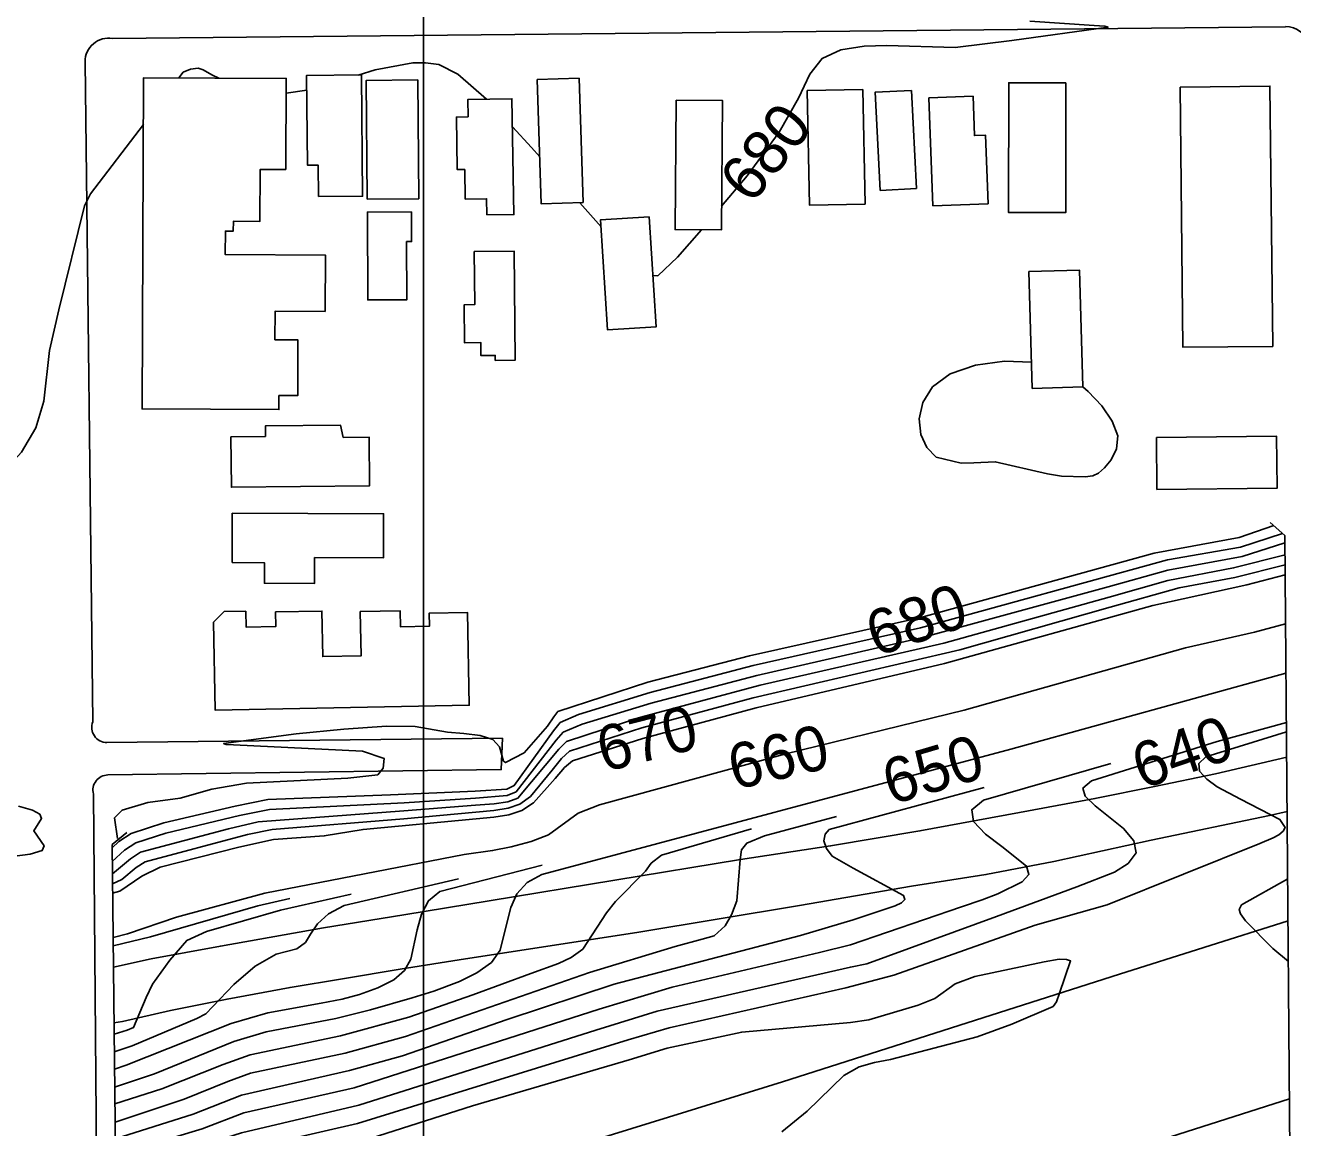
# Model space of a CAD drawing. Extents: x 79600 to 91800, y 75600 to 84400.
# Drawn here: x 86823 to 87386, y 80430 to 80920 of the extents above; entities that cross this region are included whole.
import ezdxf

# ---------------------------------------------------------------- set-up
doc = ezdxf.new("R2010")
doc.units = 0
for name, color, linetype in [('084-090$0$BLDG', 7, 'Continuous'), ('084-090$0$BRIDGE', 7, 'Continuous'), ('084-090$0$GRID', 7, 'Continuous'), ('084-090$0$INDEX', 7, 'Continuous'), ('084-090$0$INDXLBL', 7, 'Continuous'), ('084-090$0$INTER', 7, 'Continuous'), ('084-090$0$INTERSTATE', 7, 'Continuous'), ('084-090$0$ROAD', 7, 'Continuous')]:
    doc.layers.add(name, color=color, linetype=linetype)

msp = doc.modelspace()

# ---------------------------------------------------------------- linework, layer by layer
at = {"layer": '084-090$0$BLDG'}
for points in [[(86935.77, 80755.11), (86944.08, 80755.07), (86944.19, 80779.88), (86933.96, 80779.93), (86934.02, 80792.59), (86956.26, 80792.48), (86956.38, 80817.54), (86911.88, 80817.74), (86911.93, 80828.22), (86915.47, 80828.2), (86915.49, 80832.56), (86927.33, 80832.5), (86927.44, 80855.64), (86938.78, 80855.59), (86938.97, 80896.06), (86875.63, 80896.36), (86874.94, 80749.18), (86935.74, 80748.9)], [(86953.27, 80843.53), (86953.15, 80857.56), (86948.4, 80857.52), (86948.05, 80897.37), (86972.45, 80897.59), (86972.94, 80843.71)], [(86975.01, 80842.38), (86974.53, 80895.14), (86997.41, 80895.35), (86997.89, 80842.58)], [(87070.92, 80840.87), (87069.16, 80896.11), (87050.57, 80895.52), (87052.33, 80840.28)], [(87285.41, 80894.08), (87285.39, 80836.45), (87260.04, 80836.46), (87260.06, 80894.09)], [(87195.22, 80891.1), (87196.22, 80840.23), (87171.52, 80839.74), (87170.52, 80890.62)], [(87216.8, 80890.73), (87219.07, 80847.15), (87202.94, 80846.31), (87200.68, 80889.9)], [(87244.2, 80888.11), (87244.85, 80870.63), (87249.78, 80870.81), (87250.9, 80840.35), (87226.37, 80839.44), (87224.61, 80887.39)], [(87336.22, 80892.2), (87337.48, 80776.55), (87377.38, 80776.98), (87376.12, 80892.64)], [(87028.17, 80835.36), (87028.05, 80842.59), (87018.57, 80842.42), (87018.35, 80855.57), (87015.01, 80855.51), (87014.61, 80878.89), (87019.81, 80878.98), (87019.68, 80886.68), (87039.29, 80887.01), (87040.16, 80835.57)], [(87112.3, 80886.4), (87132.9, 80886.23), (87132.41, 80828.73), (87111.82, 80828.91)], [(86994.66, 80836.73), (86994.72, 80823.54), (86992.51, 80823.53), (86992.61, 80797.67), (86975.2, 80797.6), (86975.04, 80836.65)], [(87100.3, 80834.58), (87103.4, 80785.69), (87081.78, 80784.32), (87078.68, 80833.21)], [(87022.58, 80819.08), (87022.74, 80795.53), (87018.07, 80795.5), (87018.19, 80778.6), (87025.5, 80778.65), (87025.54, 80772.91), (87031.9, 80772.96), (87031.91, 80770.73), (87040.68, 80770.79), (87040.35, 80819.21)], [(87269.06, 80810.24), (87270.56, 80758.31), (87292.97, 80758.96), (87291.47, 80810.89)], [(86914.37, 80736.8), (86929.76, 80736.96), (86929.72, 80741.62), (86963.09, 80741.97), (86964.35, 80736.51), (86975.78, 80736.63), (86976, 80715.01), (86914.6, 80714.37)], [(87325.7, 80736.52), (87325.92, 80713.39), (87379.32, 80713.91), (87379.1, 80737.04)], [(86914.91, 80680.9), (86929.33, 80680.85), (86929.29, 80671.7), (86951.57, 80671.62), (86951.61, 80683.13), (86982.22, 80683.02), (86982.29, 80702.56), (86914.98, 80702.8)], [(86906.63, 80654.41), (86911.45, 80659.12), (86921.01, 80659.3), (86921.14, 80652.25), (86934.39, 80652.5), (86934.27, 80658.94), (86954.84, 80659.33), (86955.22, 80639.1), (86972.29, 80639.42), (86971.92, 80659.12), (86989.69, 80659.45), (86989.83, 80652.34), (87002.61, 80652.58), (87002.5, 80658.41), (87019.53, 80658.73), (87020.31, 80617.46), (86907.37, 80615.32)]]:
    msp.add_lwpolyline(points, close=True, dxfattribs=at)
at = {"layer": '084-090$0$BRIDGE'}
for points in [[(87381.16, 80303.68), (87385.94, 80309.03), (87382.79, 80692.92), (87376.27, 80698.74)], [(86868.18, 80560.96), (86861.58, 80555.6), (86867.06, 80047.62), (86875.28, 80040.89)]]:
    msp.add_lwpolyline(points, dxfattribs=at)
at = {"layer": '084-090$0$GRID'}
msp.add_line((87000, 84000), (87000, 80000), dxfattribs=at)
at = {"layer": '084-090$0$INDEX'}
for p, q in [((86948.1, 80890.87), (86938.94, 80889.47)), ((87078.88, 80830.09), (87069.49, 80840.83))]:
    msp.add_line(p, q, dxfattribs=at)
for points in [[(87269.39, 80921.55), (87298.08, 80919.6), (87302.76, 80919.28), (87304.23, 80918.8), (87261.46, 80912.96), (87236.34, 80909.86), (87205.94, 80910.69), (87195.87, 80910.43), (87185.53, 80908.78), (87177.09, 80904.9), (87171.71, 80897.98), (87166.64, 80887.31), (87158.11, 80872.2), (87143.81, 80852.82), (87132.5, 80839.25)], [(86909.07, 80896.2), (86905.96, 80897.67), (86902.04, 80899.89), (86899.8, 80900.66), (86896.42, 80900.13), (86893.21, 80898.79), (86891.29, 80896.28)], [(87027.97, 80886.82), (87015.31, 80897.88), (87006.82, 80902.28), (87000.87, 80903.02), (86995.27, 80903.03), (86978.44, 80899.82), (86970.95, 80897.57)], [(86875.54, 80875.64), (86851.94, 80844.74), (86849.35, 80839.36), (86838, 80793.17), (86833.82, 80775.15), (86831.27, 80752.64), (86827.75, 80740.8), (86821.35, 80729.91), (86813.73, 80721.62), (86807.18, 80717.72), (86803.42, 80719.31), (86800.06, 80737.4), (86798.19, 80753.01), (86797.31, 80795.58), (86792.21, 80809.73), (86789.3, 80821.13), (86786.6, 80852.07), (86784.79, 80866.07), (86781.95, 80878.76), (86777.82, 80888.33), (86774.45, 80892.43)], [(87051.66, 80861.19), (87048.01, 80865.36), (87039.5, 80874.53)], [(87123.59, 80828.81), (87112.85, 80816.65), (87104.11, 80808.26), (87101.95, 80808.54)], [(86972.85, 80597.09), (86915.58, 80599.89), (86912.27, 80600.09), (86911.12, 80600.56), (86943.42, 80604.76), (86964.56, 80606.89), (86983.57, 80608.18), (86996.25, 80607.98), (87010.69, 80605.6), (87017.9, 80604.87), (87025.11, 80604.06), (87030.78, 80602.29), (87033.82, 80599.07), (87035.51, 80592.71), (87036.39, 80591.98), (87044.67, 80596.32), (87055.12, 80608.14), (87057.93, 80612.29), (87059.76, 80614.68), (87099.73, 80627.81), (87144.81, 80639.45), (87220.47, 80656.37), (87324.76, 80685.11), (87362.44, 80691.99), (87377.91, 80697.43)], [(86861.81, 80533.93), (86865.05, 80534.88), (86874.85, 80541.47), (86882.98, 80545.49), (86917.9, 80554.41), (86933.28, 80557.77), (86955.92, 80559.41), (86973.16, 80562.35), (87023.39, 80567.07), (87031.21, 80567.78), (87037.9, 80568.84), (87043.64, 80570.75), (87048.83, 80574.13), (87058.45, 80584.92), (87062.6, 80589.8), (87066.26, 80592.83), (87097.45, 80602.69), (87147.89, 80616.36), (87231.51, 80636.03), (87324.17, 80661.85), (87365.88, 80670.96), (87382.94, 80675.47)], [(86862.02, 80514.25), (86868.47, 80515.85), (86890.26, 80523.26), (86929.49, 80533.97), (87018.1, 80551.12), (87030.69, 80552.9), (87039.02, 80554.59), (87047.81, 80556.95), (87055.5, 80559.88), (87068.7, 80569.48), (87078.26, 80573.21), (87161.07, 80595.93), (87240.22, 80615.36), (87338.59, 80643.01), (87369.32, 80649.92), (87383.12, 80653.68)], [(86862.74, 80447.79), (86880.42, 80453.72), (86915.7, 80468.08), (86930.01, 80472.35), (86960.98, 80478.24), (86976.38, 80482.13), (86995.02, 80487.49), (87004.53, 80490.45), (87015.95, 80494.8), (87023.63, 80498.51), (87030.15, 80503.16), (87034.05, 80508.67), (87037.21, 80521.21), (87038.81, 80527.65), (87041.53, 80533.64), (87046.03, 80538.66), (87052.53, 80542.33), (87261.02, 80597.93), (87383.29, 80631.75)], [(86863.15, 80409.72), (86919.1, 80427.54), (86971.3, 80439.84), (87076.61, 80473.1), (87103.8, 80481.53), (87189.71, 80501.1), (87196.97, 80502.51), (87254.68, 80523.58), (87290.32, 80536.87), (87307.01, 80543.3), (87313.22, 80547.24), (87316.64, 80551.97), (87315.6, 80557.27), (87311.11, 80562.77), (87298.52, 80572.83), (87293.97, 80577.02), (87293.04, 80580.68), (87296.79, 80583.84), (87352.72, 80601.42), (87383.47, 80609.83)], [(86864.01, 80558.32), (86862.61, 80567.43), (86866.11, 80570.92), (86877.53, 80574.24), (86891.92, 80576.19), (86905.99, 80580.23), (86921.4, 80582.83), (86966.38, 80585.13), (86979.69, 80586.57), (86982, 80589.47), (86982.58, 80593.8), (86972.85, 80597.09)], [(86820.02, 80572.67), (86826.2, 80570.93), (86829.49, 80569.07), (86830.28, 80567.16), (86826.81, 80561.74), (86831.36, 80555.09), (86830.54, 80552.95), (86825.12, 80551.31), (86817.16, 80550.32)]]:
    msp.add_lwpolyline(points, dxfattribs=at)
at = {"layer": '084-090$0$INTER'}
for points in [[(87270.22, 80769.92), (87258.26, 80770.35), (87245.28, 80768.58), (87233.99, 80764.72), (87226.21, 80758.99), (87221.84, 80752.09), (87220.3, 80744.8), (87221.04, 80737.87), (87223.67, 80731.97), (87227.84, 80727.75), (87238.94, 80725.02), (87244.53, 80725.25)], [(87244.53, 80725.25), (87254.08, 80725.71), (87277.29, 80720.4), (87283.59, 80719.35), (87294.01, 80718.93), (87297.38, 80719.42), (87300, 80720.63), (87302.6, 80722.93), (87305.61, 80726.58), (87308.02, 80731.43), (87308.5, 80737.25), (87306.11, 80743.75), (87301.42, 80750.49), (87295.38, 80756.99), (87292.97, 80759.05)], [(86861.59, 80554.2), (86864.59, 80557), (86870.11, 80560.56), (86884.54, 80565.19), (86916.36, 80572.65), (86930.87, 80575.56), (86985.28, 80577.62), (87022.94, 80579.24), (87037, 80580.23), (87040.29, 80581.79), (87057.72, 80606.06), (87060.73, 80609.8), (87068.9, 80613.43), (87100.7, 80623.09), (87146.43, 80635.1), (87220.85, 80651.89), (87330.64, 80682.14), (87363.12, 80687.78), (87381.79, 80693.82)], [(86861.66, 80548.13), (86867.16, 80553.12), (86872.19, 80556.36), (86885.49, 80560.61), (86918.19, 80568.45), (86931.48, 80571.11), (86991.38, 80574.14), (87023.05, 80576.2), (87037.23, 80577.38), (87041.13, 80579.03), (87058.94, 80602), (87062.11, 80605.56), (87070.54, 80609.11), (87101.2, 80618.37), (87148.06, 80630.74), (87221.22, 80647.41), (87304.25, 80670.09), (87330.71, 80677.55), (87363.81, 80683.58), (87382.82, 80689.65)], [(86861.72, 80542.64), (86869.72, 80549.24), (86874.27, 80552.15), (86913.26, 80562.59), (86926.48, 80565.68), (86991.28, 80570.61), (87023.17, 80573.15), (87031.41, 80573.74), (87037.45, 80574.53), (87041.96, 80576.27), (87060.16, 80597.93), (87063.49, 80601.32), (87096.58, 80612.14), (87149.68, 80626.39), (87231.26, 80645.08), (87304.72, 80665.59), (87330.78, 80672.97), (87360.02, 80678.51), (87382.86, 80684.31)], [(86861.77, 80538.13), (86866, 80540.06), (86872.29, 80545.35), (86876.34, 80547.95), (86921.83, 80560.04), (86932.68, 80562.22), (86991.18, 80567.08), (87031.31, 80570.76), (87037.67, 80571.69), (87042.8, 80573.51), (87047.5, 80576.97), (87057.15, 80588.59), (87061.38, 80593.87), (87064.88, 80597.08), (87097.02, 80607.42), (87146.51, 80620.79), (87238.3, 80642.16), (87305.19, 80661.09), (87335.89, 80669.73), (87360.49, 80674.23), (87382.9, 80679.96)], [(86863.23, 80402.24), (86868.55, 80404.02), (86922.44, 80420.48), (86970.71, 80431.59), (87090.98, 80468.76), (87109.21, 80474.15), (87187.64, 80491.88), (87208.94, 80497.55), (87271.87, 80519.71), (87303.78, 80528.83), (87371.71, 80556.06), (87377.63, 80558.62), (87380.11, 80559.98), (87382.03, 80561.51), (87382.89, 80563.18), (87380.57, 80566.78), (87363.11, 80575.78), (87352.74, 80581.27), (87348.04, 80584.68), (87344.91, 80588.27), (87344.6, 80591.65), (87347.74, 80594.53), (87383.51, 80605.64)], [(86863.07, 80417.58), (86863.26, 80417.65), (86901.7, 80429.24), (86920.19, 80436.35), (86969.24, 80447.52), (87078, 80482.44), (87110.49, 80492.2), (87175.93, 80507.67), (87189.73, 80511.01), (87239.06, 80527.95), (87248.32, 80531.09), (87255.18, 80533.64), (87266.1, 80538.97), (87269.01, 80542.35), (87267.93, 80546.01), (87256.98, 80554.77), (87249.82, 80560.17), (87244.47, 80565.8), (87243.63, 80571.04), (87248.93, 80575.37), (87305.4, 80591.58)], [(86862.99, 80424.81), (86897.69, 80435.81), (86919.07, 80444.28), (86967.17, 80455.2), (86990.59, 80461.72), (87037.14, 80477.87), (87084.75, 80493.59), (87167.49, 80515.17), (87190.94, 80522.15), (87209.64, 80528.34), (87212.39, 80529.64), (87213.91, 80531.21), (87213.3, 80532.99), (87190.87, 80545.05), (87181.68, 80550.48), (87179.02, 80553.86), (87177.95, 80557.28), (87178.44, 80560.21), (87180.29, 80562.27), (87249.09, 80581)], [(86862.91, 80432.23), (86893.68, 80442.39), (86912.98, 80450.25), (86923.13, 80453.95), (86965.11, 80462.88), (86992.06, 80470.31), (87073.79, 80498.67), (87111.77, 80510.26), (87123.9, 80513.6), (87129.11, 80515.07), (87134.1, 80519.46), (87136.84, 80524.36), (87139.17, 80530.57), (87140.65, 80548.93), (87141.35, 80553.23), (87143.64, 80556.14), (87151.58, 80559.45), (87183.46, 80567.99)], [(86862.82, 80440.37), (86883.67, 80446.97), (86910.93, 80457.81), (86922.96, 80462.21), (86963.04, 80470.56), (86993.54, 80478.9), (87021.87, 80488.76), (87047.68, 80498.35), (87059.98, 80502.69), (87065.65, 80505.4), (87070.87, 80509.17), (87081.3, 80525.21), (87085.28, 80530.34), (87098.7, 80543.71), (87101.22, 80547.38), (87105.71, 80550.83), (87145.73, 80562.5)], [(86862.65, 80455.84), (86867.87, 80457.59), (86914.58, 80476.01), (86930.77, 80480.85), (86954.48, 80485.14), (86963.89, 80486.94), (86971.49, 80488.99), (86979.72, 80491.86), (86986.85, 80495.43), (86991.58, 80499.67), (86994.33, 80504.71), (86997.22, 80517.68), (86999.04, 80524.69), (87002.23, 80530.62), (87007.24, 80534.66), (87052.67, 80546.38)], [(86862.57, 80463.5), (86870.59, 80466.11), (86899.22, 80478.22), (86903.32, 80480.36), (86915.73, 80493.37), (86925.12, 80501.48), (86934.56, 80506.92), (86943.76, 80509.23), (86947.53, 80512.03), (86949.71, 80515.7), (86952.9, 80520.31), (86957.81, 80524.84), (86964.77, 80528.44), (87015.56, 80540.38)], [(87384.35, 80503.66), (87377.42, 80509.43), (87365.33, 80521.76), (87363.11, 80524.82), (87362.5, 80526.66), (87363.59, 80528.8), (87384.04, 80540.33)], [(86862.49, 80471.32), (86868.23, 80473.08), (86871.17, 80474.25), (86876.81, 80487.62), (86879.58, 80493.52), (86887.32, 80504.22), (86894.76, 80513), (86903.57, 80516.98), (86936.44, 80526.42), (86967.91, 80533.47)], [(86862.06, 80510.55), (86878.68, 80514.6), (86926.35, 80528.37), (86940.64, 80531.65)], [(86973.02, 80423.94), (87021.75, 80439.44), (87091.38, 80459.96), (87108.27, 80465.05), (87141.43, 80472.23), (87189.76, 80476.56), (87197.89, 80477.69), (87219.85, 80484.24), (87227.29, 80487.13), (87236.2, 80493.69), (87245.05, 80497.01), (87275.88, 80503.43), (87282.46, 80504.59), (87285.78, 80504.48), (87287.55, 80503.86), (87282.66, 80489.61), (87281.36, 80485.68), (87279.82, 80483.55), (87261.38, 80475.84), (87246.03, 80470.17), (87207.49, 80460.02), (87200.49, 80458.79), (87193.67, 80456.87), (87186.75, 80452.9), (87170.51, 80437.17), (87159.3, 80427.87)]]:
    msp.add_lwpolyline(points, dxfattribs=at)
at = {"layer": '084-090$0$INTERSTATE'}
for points in [[(87383.6, 80594.45), (87351.91, 80587), (87324.9, 80581.43), (87298.41, 80575.99), (87264.91, 80569.88), (87220.63, 80561.64), (87180.89, 80554.97), (87140.89, 80548.96), (87029.2, 80530.56), (86991.28, 80524.3), (86955.56, 80518.56), (86909.72, 80510.44), (86878.94, 80504.73), (86862.17, 80501.05)], [(86862.43, 80476.3), (86866.19, 80477), (86887.62, 80481.89), (86912.68, 80486.93), (86940.73, 80492.12), (86963.97, 80495.98), (86989.69, 80500.25), (87018.65, 80504.79), (87094.76, 80516.54), (87167.09, 80528.53), (87216.83, 80537.06), (87249.95, 80542.26), (87280.08, 80548.11), (87323.31, 80557.51), (87376.03, 80568.52), (87383.8, 80570.33)], [(87384.2, 80521.74), (87309.26, 80497.93), (87159.49, 80450.14), (87117.05, 80436.97), (87076.29, 80424.32), (87032.94, 80411.41), (87005.68, 80404.02), (86972.71, 80394.65), (86945.97, 80387.65), (86907.67, 80378.14), (86863.6, 80367.84)], [(86864.45, 80289.6), (86893.84, 80296.21), (86942.79, 80308.11), (86981.6, 80318.53), (87024.57, 80330.02), (87065.85, 80342.02), (87106.86, 80354.14), (87139.57, 80363.76), (87177.21, 80375.23), (87217.44, 80389.3), (87289.74, 80412.21), (87384.85, 80442.64)]]:
    msp.add_lwpolyline(points, dxfattribs=at)
at = {"layer": '084-090$0$ROAD'}
for p, q in [((86861.79, 80913.77), (87383.03, 80919.04)), ((86853.04, 80610.15), (86849.61, 80903.45)), ((86858.37, 80000), (86853.3, 80578.05))]:
    msp.add_line(p, q, dxfattribs=at)
msp.add_lwpolyline([(86859.76, 80586.52), (87034.55, 80588.94), (87035.1, 80602.81), (86859.31, 80600.95)], dxfattribs=at)
for centre, radius, start, end in [((87383.14, 80908.31), 10.74, 13.2678, 90.5799), ((86859.97, 80903.57), 10.36, 79.896, 180.6686), ((86859.24, 80607.64), 6.69, 157.9898, 270.6059), ((86859.85, 80579.75), 6.77, 90.791, 194.5445)]:
    msp.add_arc(centre, radius, start, end, dxfattribs=at)

# ---------------------------------------------------------------- texts
at = {"layer": '084-090$0$INDXLBL'}
for s, rotation, p in [('680', 51.3291, (87145.8, 80839.65)), ('680', 18.7711, (87201.08, 80638.91)), ('670', 14.3172, (87080.12, 80587.66)), ('640', 18.8791, (87319.29, 80580.05)), ('660', 13.1675, (87138.16, 80579.79)), ('650', 16.4538, (87207.74, 80573.11))]:
    msp.add_text(s, height=20, rotation=rotation, dxfattribs=at).set_placement(p)

doc.saveas('drawing.dxf')
